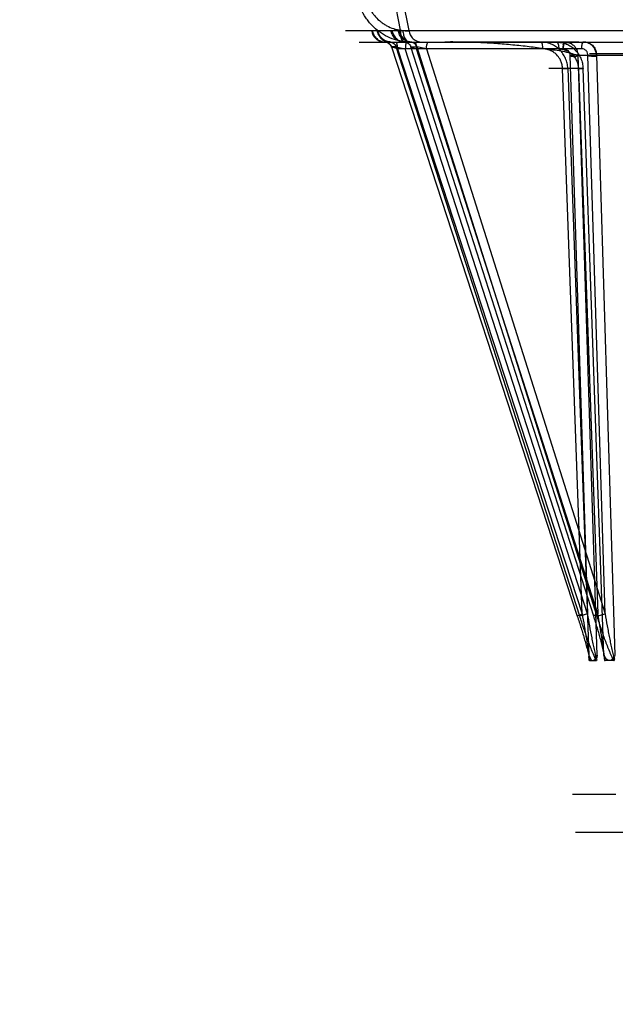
# Model space of a CAD drawing. Header units: millimetres. Extents: x 0 to 297, y 0 to 210.
# Tile 368 of 438: x 239.948 to 240.208, y 158.926 to 159.356. Entities that reach past the tile are written whole.
import ezdxf

# ---------------------------------------------------------------- set-up
doc = ezdxf.new("R2010")
doc.units = ezdxf.units.MM
doc.header["$LTSCALE"] = 16.335
doc.layers.get('0').update_dxf_attribs({"linetype": 'CONTINUOUS'})
doc.layers.add('AXES_REF', color=7, linetype='CONTINUOUS')
doc.layers.add('INTFCLR_144815', color=7, linetype='CONTINUOUS')

msp = doc.modelspace()

# ---------------------------------------------------------------- linework, layer by layer
at = {"color": 7, "linetype": 'Continuous'}
for radius in [5.8175, 5.817, 5.77975]:
    msp.add_circle((241.49791, 154.83398), radius, dxfattribs=at)
msp.add_arc((241.49791, 154.83398), 5.76, 278.277129, 261.722871, dxfattribs=at)
at = {"layer": 'AXES_REF', "color": 7, "linetype": 'Continuous'}
msp.add_arc((241.49791, 154.83398), 5.892, 113.082666, 66.917334, dxfattribs=at)
at = {"layer": 'AXES_REF', "color": 9, "linetype": 'Continuous'}
msp.add_arc((241.49791, 154.83398), 5.30671, 94.41181, 85.58819, dxfattribs=at)
at = {"layer": 'INTFCLR_144815', "color": 9, "linetype": 'Continuous'}
for p, q in [((240.11396, 159.35116), (240.11102, 159.36582)), ((240.11496, 159.36398), (240.11755, 159.35104)), ((240.08988, 159.35104), (240.24426, 159.35104)), ((240.10159, 159.35104), (240.10293, 159.35104)), ((240.1129, 159.35104), (240.11111, 159.35104)), ((240.11494, 159.3509), (240.11396, 159.35116)), ((240.09581, 159.34598), (241.08547, 159.34598)), ((240.10721, 159.34598), (240.10704, 159.34598)), ((240.10926, 159.34598), (240.10791, 159.34598)), ((240.1093, 159.34598), (240.10926, 159.34598)), ((240.10976, 159.34598), (240.1093, 159.34598)), ((240.11265, 159.343), (240.10988, 159.34384)), ((240.10995, 159.34393), (240.19116, 159.09539)), ((240.11197, 159.34393), (240.10995, 159.34393)), ((240.19221, 159.09539), (240.11197, 159.34393)), ((240.11199, 159.34393), (240.11602, 159.343)), ((240.11787, 159.34598), (240.11535, 159.34614)), ((240.11548, 159.34598), (240.11575, 159.34598)), ((240.11575, 159.34598), (240.11579, 159.34598)), ((240.11579, 159.34598), (240.11754, 159.34598)), ((240.11842, 159.34598), (240.11846, 159.34598)), ((240.19831, 159.09539), (240.11845, 159.34393)), ((240.11845, 159.34393), (240.12108, 159.34393)), ((240.12108, 159.34393), (240.19967, 159.09539)), ((240.12526, 159.343), (240.1211, 159.34393)), ((240.11265, 159.343), (240.19326, 159.09631)), ((240.19293, 159.343), (240.11265, 159.343)), ((240.19565, 159.09631), (240.11602, 159.343)), ((240.20016, 159.09631), (240.12089, 159.343)), ((240.12526, 159.343), (240.20327, 159.09631)), ((240.18788, 159.34011), (240.19565, 159.09631)), ((240.19981, 159.07834), (240.19146, 159.34019)), ((240.19146, 159.34019), (240.30055, 159.34019)), ((240.20327, 159.09631), (240.19579, 159.34011)), ((240.97493, 159.34082), (240.19655, 159.34082)), ((240.19951, 159.34019), (240.20755, 159.07834)), ((240.19366, 159.3344), (240.17877, 159.3344)), ((240.18474, 159.33432), (240.18706, 159.3344)), ((240.19326, 159.09631), (240.18474, 159.33432)), ((240.187, 159.3344), (240.19617, 159.07834)), ((240.19164, 159.33432), (240.19366, 159.3344)), ((240.19164, 159.33432), (240.20016, 159.09631)), ((240.20281, 159.07834), (240.19366, 159.3344)), ((240.19565, 159.09631), (240.19221, 159.09539)), ((240.19967, 159.09539), (240.20327, 159.09631))]:
    msp.add_line(p, q, dxfattribs=at)
at = {"layer": 'INTFCLR_144815', "color": 7, "linetype": 'Continuous'}
for p, q in [((240.19146, 159.34019), (240.18788, 159.34011)), ((240.19579, 159.34011), (240.19951, 159.34019))]:
    msp.add_line(p, q, dxfattribs=at)
at = {"layer": 'INTFCLR_144815', "color": 6, "linetype": 'Continuous'}
for p, q in [((240.19629, 159.07655), (240.19623, 159.07775)), ((240.19981, 159.07834), (240.19971, 159.07714)), ((240.20281, 159.07834), (240.20294, 159.07714)), ((240.20738, 159.07655), (240.20746, 159.07775)), ((240.19629, 159.07654), (240.19629, 159.07655)), ((240.19629, 159.07652), (240.19629, 159.07653)), ((240.1963, 159.0765), (240.1963, 159.07651)), ((240.19651, 159.07598), (240.19947, 159.07598)), ((240.19968, 159.07652), (240.19968, 159.07652)), ((240.19968, 159.07649), (240.19968, 159.07649)), ((240.19968, 159.07647), (240.19968, 159.07647)), ((240.19968, 159.07646), (240.19968, 159.07645)), ((240.19968, 159.07645), (240.19968, 159.07644)), ((240.19968, 159.07643), (240.19968, 159.07642)), ((240.20297, 159.07655), (240.20297, 159.07655)), ((240.20297, 159.07654), (240.20298, 159.07654)), ((240.20298, 159.07653), (240.20298, 159.07653)), ((240.20298, 159.07652), (240.20298, 159.07651)), ((240.20298, 159.07651), (240.20298, 159.0765)), ((240.20298, 159.07649), (240.20298, 159.07649)), ((240.20298, 159.07648), (240.20298, 159.07647)), ((240.20298, 159.07647), (240.20298, 159.07646)), ((240.20298, 159.07645), (240.20298, 159.07645)), ((240.20711, 159.07598), (240.20325, 159.07598)), ((240.20797, 159.01754), (240.18912, 159.01754)), ((240.1904, 159.00111), (240.98108, 159.00111))]:
    msp.add_line(p, q, dxfattribs=at)
for points in [[(240.19651, 159.07598), (240.19649, 159.07598), (240.19648, 159.07598), (240.19647, 159.07598), (240.19646, 159.07599), (240.19645, 159.07599), (240.19644, 159.076), (240.19643, 159.07601), (240.19643, 159.07601), (240.19642, 159.07602), (240.19641, 159.07603), (240.1964, 159.07604), (240.19639, 159.07605), (240.19639, 159.07607), (240.19638, 159.07608), (240.19637, 159.07609), (240.19637, 159.07611), (240.19636, 159.07612), (240.19636, 159.07613), (240.19635, 159.07615), (240.19635, 159.07616), (240.19634, 159.07618), (240.19634, 159.07619), (240.19633, 159.07621), (240.19633, 159.07623), (240.19633, 159.07624), (240.19632, 159.07626), (240.19632, 159.07627), (240.19632, 159.07629), (240.19632, 159.0763), (240.19631, 159.07632), (240.19631, 159.07634), (240.19631, 159.07635), (240.19631, 159.07637), (240.19631, 159.07638), (240.1963, 159.07639), (240.1963, 159.07641), (240.1963, 159.07642), (240.1963, 159.07644), (240.1963, 159.07645), (240.1963, 159.07646), (240.1963, 159.07647), (240.1963, 159.07649)], [(240.19967, 159.07639), (240.19967, 159.07638), (240.19967, 159.07637), (240.19967, 159.07636), (240.19967, 159.07635), (240.19967, 159.07634), (240.19967, 159.07634), (240.19967, 159.07633), (240.19966, 159.07632), (240.19966, 159.0763), (240.19966, 159.07629), (240.19966, 159.07628), (240.19966, 159.07627), (240.19966, 159.07626), (240.19965, 159.07625), (240.19965, 159.07624), (240.19965, 159.07623), (240.19965, 159.07622), (240.19964, 159.07621), (240.19964, 159.0762), (240.19964, 159.07619), (240.19963, 159.07617), (240.19963, 159.07616), (240.19963, 159.07615), (240.19962, 159.07614), (240.19962, 159.07613), (240.19962, 159.07612), (240.19961, 159.07611), (240.19961, 159.0761), (240.1996, 159.07609), (240.1996, 159.07608), (240.19959, 159.07607), (240.19959, 159.07606), (240.19958, 159.07605), (240.19957, 159.07604), (240.19957, 159.07603), (240.19956, 159.07602), (240.19956, 159.07602), (240.19955, 159.07601), (240.19954, 159.076), (240.19953, 159.076), (240.19953, 159.07599), (240.19952, 159.07599), (240.19951, 159.07599), (240.1995, 159.07598), (240.19949, 159.07598), (240.19948, 159.07598), (240.19947, 159.07598)], [(240.19968, 159.07642), (240.19968, 159.07641), (240.19967, 159.0764)], [(240.19968, 159.07655), (240.19968, 159.07655), (240.19968, 159.07654), (240.19968, 159.07654), (240.19968, 159.07653)], [(240.20298, 159.07644), (240.20298, 159.07643), (240.20298, 159.07642), (240.20299, 159.07642), (240.20299, 159.07641), (240.20299, 159.0764), (240.20299, 159.07639), (240.20299, 159.07638), (240.20299, 159.07637), (240.20299, 159.07636), (240.20299, 159.07635), (240.203, 159.07634), (240.203, 159.07634), (240.203, 159.07633), (240.203, 159.07632), (240.203, 159.0763), (240.203, 159.07629), (240.20301, 159.07628), (240.20301, 159.07627), (240.20301, 159.07626), (240.20301, 159.07625), (240.20302, 159.07624), (240.20302, 159.07623), (240.20302, 159.07622), (240.20303, 159.07621), (240.20303, 159.0762), (240.20304, 159.07619), (240.20304, 159.07617), (240.20304, 159.07616), (240.20305, 159.07615), (240.20305, 159.07614), (240.20306, 159.07613), (240.20306, 159.07612), (240.20307, 159.07611), (240.20308, 159.0761), (240.20308, 159.07609), (240.20309, 159.07608), (240.2031, 159.07607), (240.2031, 159.07606), (240.20311, 159.07605), (240.20312, 159.07604), (240.20313, 159.07603), (240.20313, 159.07602), (240.20314, 159.07602), (240.20315, 159.07601), (240.20316, 159.076), (240.20317, 159.076), (240.20318, 159.07599), (240.20319, 159.07599), (240.2032, 159.07599), (240.20321, 159.07598), (240.20323, 159.07598), (240.20324, 159.07598), (240.20325, 159.07598)], [(240.20711, 159.07598), (240.20712, 159.07598), (240.20713, 159.07598), (240.20715, 159.07598), (240.20716, 159.07599), (240.20717, 159.07599), (240.20719, 159.076), (240.2072, 159.07601), (240.20721, 159.07601), (240.20722, 159.07602), (240.20723, 159.07603), (240.20724, 159.07604), (240.20725, 159.07605), (240.20726, 159.07607), (240.20727, 159.07608), (240.20728, 159.07609), (240.20729, 159.07611), (240.20729, 159.07612), (240.2073, 159.07613), (240.20731, 159.07615), (240.20731, 159.07616), (240.20732, 159.07618), (240.20732, 159.07619), (240.20733, 159.07621), (240.20733, 159.07623), (240.20734, 159.07624), (240.20734, 159.07626), (240.20735, 159.07627), (240.20735, 159.07629), (240.20735, 159.0763), (240.20736, 159.07632), (240.20736, 159.07634), (240.20736, 159.07635), (240.20736, 159.07637), (240.20737, 159.07638), (240.20737, 159.07639), (240.20737, 159.07641), (240.20737, 159.07642), (240.20737, 159.07644), (240.20737, 159.07645), (240.20738, 159.07646), (240.20738, 159.07647)], [(240.20738, 159.07649), (240.20738, 159.0765), (240.20738, 159.07651), (240.20738, 159.07652), (240.20738, 159.07653), (240.20738, 159.07654), (240.20738, 159.07655)]]:
    msp.add_lwpolyline(points, dxfattribs=at)
at = {"layer": 'INTFCLR_144815', "color": 9, "linetype": 'Continuous'}
for points, knots in [([(240.11535, 159.34614), (240.11466, 159.34622), (240.11328, 159.34646), (240.11059, 159.34718), (240.10833, 159.34815), (240.10651, 159.3492), (240.10531, 159.34995), (240.10329, 159.35142), (240.10121, 159.35341), (240.09941, 159.35565), (240.09779, 159.35804), (240.09664, 159.36031), (240.09587, 159.36235), (240.09541, 159.36372), (240.09476, 159.36617), (240.09447, 159.36833), (240.0944, 159.36977)], [0, 0, 0, 0, 0.060969, 0.121873, 0.243913, 0.274919, 0.306131, 0.368317, 0.493199, 0.556651, 0.619807, 0.746395, 0.778408, 0.810257, 0.873549, 1, 1, 1, 1]), ([(240.098, 159.36888), (240.09807, 159.3678), (240.09831, 159.36618), (240.09889, 159.36408), (240.09965, 159.36203), (240.10066, 159.36009), (240.1019, 159.35829), (240.10328, 159.35661), (240.10486, 159.35512), (240.1066, 159.35387), (240.10843, 159.35278), (240.11038, 159.35195), (240.11241, 159.3514), (240.11344, 159.35122), (240.11396, 159.35116)], [0, 0, 0, 0, 0.126036, 0.189218, 0.253015, 0.379655, 0.442894, 0.506456, 0.63159, 0.693892, 0.756186, 0.878295, 0.939149, 1, 1, 1, 1]), ([(240.10125, 159.35104), (240.10135, 159.35037), (240.1018, 159.34901), (240.10314, 159.34732), (240.10498, 159.34622), (240.10637, 159.34598), (240.10704, 159.34598)], [0, 0, 0, 0, 0.244565, 0.503496, 0.760313, 1, 1, 1, 1]), ([(240.10159, 159.35104), (240.10169, 159.35038), (240.10213, 159.34904), (240.10343, 159.34737), (240.10523, 159.34626), (240.10659, 159.34599), (240.10724, 159.34598)], [0, 0, 0, 0, 0.244864, 0.503572, 0.760133, 1, 1, 1, 1]), ([(240.10363, 159.35104), (240.10374, 159.35038), (240.10417, 159.34904), (240.10547, 159.34737), (240.10725, 159.34626), (240.10861, 159.34599), (240.10926, 159.34598)], [0, 0, 0, 0, 0.245324, 0.504207, 0.760561, 1, 1, 1, 1]), ([(240.10976, 159.34598), (240.1091, 159.34598), (240.10772, 159.34622), (240.10588, 159.34732), (240.10455, 159.34901), (240.10411, 159.35037), (240.104, 159.35104)], [0, 0, 0, 0, 0.239108, 0.495642, 0.754812, 1, 1, 1, 1]), ([(240.11548, 159.34598), (240.11483, 159.34598), (240.11346, 159.34622), (240.11165, 159.34732), (240.11033, 159.34902), (240.1099, 159.35037), (240.10979, 159.35104)], [0, 0, 0, 0, 0.237878, 0.493812, 0.75349, 1, 1, 1, 1]), ([(240.11024, 159.35104), (240.11034, 159.35038), (240.11077, 159.34905), (240.11204, 159.34737), (240.11381, 159.34626), (240.11515, 159.34599), (240.11579, 159.34598)], [0, 0, 0, 0, 0.24681, 0.506276, 0.761969, 1, 1, 1, 1]), ([(240.11842, 159.34598), (240.11778, 159.34599), (240.11644, 159.34626), (240.11469, 159.34737), (240.11342, 159.34905), (240.113, 159.35038), (240.1129, 159.35104)], [0, 0, 0, 0, 0.237461, 0.492881, 0.752581, 1, 1, 1, 1]), ([(240.11338, 159.35104), (240.11348, 159.35037), (240.11391, 159.34902), (240.11521, 159.34733), (240.11701, 159.34623), (240.11837, 159.34598), (240.11902, 159.34598)], [0, 0, 0, 0, 0.247336, 0.507333, 0.762893, 1, 1, 1, 1]), ([(240.11396, 159.35116), (240.11393, 159.35052), (240.11394, 159.34927), (240.11411, 159.34763), (240.11474, 159.34613), (240.11535, 159.34614)], [0, 0, 0, 0, 0.354192, 0.667454, 1, 1, 1, 1]), ([(240.11755, 159.35104), (240.11769, 159.35098), (240.11815, 159.35078), (240.11724, 159.3506), (240.11644, 159.35076), (240.11548, 159.35083), (240.11494, 159.3509)], [0, 0, 0, 0, 0.131462, 0.235647, 0.534813, 1, 1, 1, 1]), ([(240.11494, 159.3509), (240.115, 159.35026), (240.11522, 159.34903), (240.11589, 159.34718), (240.11708, 159.34598), (240.11787, 159.34598)], [0, 0, 0, 0, 0.317077, 0.61036, 1, 1, 1, 1]), ([(240.11755, 159.35104), (240.11765, 159.35037), (240.11797, 159.34936), (240.11872, 159.34818), (240.12009, 159.34668), (240.12183, 159.34598), (240.12315, 159.34598)], [0, 0, 0, 0, 0.250121, 0.381355, 0.513466, 1, 1, 1, 1]), ([(240.10721, 159.34598), (240.10749, 159.34597), (240.10866, 159.34579), (240.10966, 159.34478), (240.10994, 159.34393)], [0, 0, 0, 0, 0.234376, 1, 1, 1, 1]), ([(240.10995, 159.34393), (240.10977, 159.3445), (240.10904, 159.34554), (240.10783, 159.34596), (240.10724, 159.34598)], [0, 0, 0, 0, 0.502707, 1, 1, 1, 1]), ([(240.10926, 159.34598), (240.10986, 159.34596), (240.11106, 159.34554), (240.11179, 159.3445), (240.11197, 159.34393)], [0, 0, 0, 0, 0.497293, 1, 1, 1, 1]), ([(240.1093, 159.34598), (240.10989, 159.34596), (240.11109, 159.34554), (240.11181, 159.34449), (240.11199, 159.34393)], [0, 0, 0, 0, 0.496398, 1, 1, 1, 1]), ([(240.11265, 159.343), (240.11265, 159.34337), (240.11261, 159.34424), (240.11249, 159.34513), (240.11218, 159.34598), (240.11198, 159.34598)], [0, 0, 0, 0, 0.35171, 0.80538, 1, 1, 1, 1]), ([(240.11575, 159.34598), (240.11634, 159.34596), (240.11754, 159.34554), (240.11825, 159.34449), (240.11843, 159.34393)], [0, 0, 0, 0, 0.495744, 1, 1, 1, 1]), ([(240.11669, 159.34598), (240.11658, 159.34598), (240.11633, 159.34565), (240.1161, 159.34468), (240.11602, 159.34371), (240.11602, 159.343)], [0, 0, 0, 0, 0.103117, 0.326022, 1, 1, 1, 1]), ([(240.11843, 159.34393), (240.1184, 159.34393), (240.11831, 159.34393), (240.11841, 159.34381), (240.11857, 159.34377), (240.11886, 159.34364), (240.11924, 159.34351), (240.11993, 159.34328), (240.12049, 159.34312), (240.12089, 159.343)], [0, 0, 0, 0, 0.033052, 0.055554, 0.120786, 0.229163, 0.377368, 0.559793, 1, 1, 1, 1]), ([(240.12108, 159.34393), (240.1209, 159.34449), (240.12019, 159.34554), (240.119, 159.34596), (240.11842, 159.34598)], [0, 0, 0, 0, 0.505323, 1, 1, 1, 1]), ([(240.11846, 159.34598), (240.11873, 159.34597), (240.11988, 159.34578), (240.12083, 159.34477), (240.1211, 159.34393)], [0, 0, 0, 0, 0.231557, 1, 1, 1, 1]), ([(240.12001, 159.34598), (240.12037, 159.34598), (240.12083, 159.3446), (240.12089, 159.34371), (240.12089, 159.343)], [0, 0, 0, 0, 0.334641, 1, 1, 1, 1]), ([(240.12526, 159.343), (240.12526, 159.34337), (240.12532, 159.34423), (240.12546, 159.3452), (240.12591, 159.34598), (240.12614, 159.34598)], [0, 0, 0, 0, 0.342177, 0.788271, 1, 1, 1, 1]), ([(240.187, 159.3344), (240.18699, 159.33478), (240.18692, 159.33555), (240.18672, 159.33669), (240.18641, 159.3378), (240.186, 159.33888), (240.18549, 159.3399), (240.18469, 159.3412), (240.18371, 159.34238), (240.18258, 159.34339), (240.18137, 159.34428), (240.18003, 159.345), (240.17861, 159.3455), (240.17716, 159.34587), (240.17603, 159.34598), (240.17528, 159.34598)], [0, 0, 0, 0, 0.063652, 0.127279, 0.190555, 0.253351, 0.316226, 0.37943, 0.504173, 0.566794, 0.629215, 0.752842, 0.815093, 0.87678, 1, 1, 1, 1]), ([(240.17528, 159.34598), (240.17539, 159.34598), (240.17564, 159.34565), (240.17587, 159.34468), (240.17596, 159.34371), (240.17596, 159.343)], [0, 0, 0, 0, 0.103117, 0.326022, 1, 1, 1, 1]), ([(240.18214, 159.34598), (240.1825, 159.34598), (240.18296, 159.3446), (240.18302, 159.34371), (240.18302, 159.343)], [0, 0, 0, 0, 0.334641, 1, 1, 1, 1]), ([(240.18214, 159.34598), (240.18288, 159.34598), (240.18398, 159.34587), (240.18541, 159.3455), (240.1868, 159.345), (240.18812, 159.34428), (240.18931, 159.34339), (240.19042, 159.34237), (240.19139, 159.3412), (240.19217, 159.3399), (240.19267, 159.33888), (240.19308, 159.3378), (240.19348, 159.33632), (240.19363, 159.33517), (240.19366, 159.3344)], [0, 0, 0, 0, 0.122124, 0.183323, 0.245147, 0.368174, 0.430444, 0.493021, 0.618001, 0.681478, 0.744715, 0.807951, 0.871732, 1, 1, 1, 1]), ([(240.19381, 159.34598), (240.19364, 159.34598), (240.19324, 159.34547), (240.19303, 159.34447), (240.19293, 159.34355), (240.19293, 159.343)], [0, 0, 0, 0, 0.161533, 0.492149, 1, 1, 1, 1]), ([(240.18474, 159.33432), (240.18473, 159.33461), (240.18466, 159.33547), (240.18434, 159.33688), (240.18353, 159.33873), (240.18231, 159.34034), (240.18077, 159.3416), (240.17926, 159.3424), (240.17764, 159.34289), (240.17652, 159.343), (240.17596, 159.343)], [0, 0, 0, 0, 0.063751, 0.19071, 0.316426, 0.504178, 0.629192, 0.752902, 0.876747, 1, 1, 1, 1]), ([(240.18302, 159.343), (240.18357, 159.343), (240.18468, 159.34289), (240.18627, 159.3424), (240.18774, 159.3416), (240.18904, 159.34052), (240.19012, 159.3392), (240.19094, 159.33769), (240.19148, 159.33605), (240.19162, 159.3349), (240.19164, 159.33432)], [0, 0, 0, 0, 0.122073, 0.244921, 0.367964, 0.492726, 0.617809, 0.744523, 0.871564, 1, 1, 1, 1]), ([(240.18497, 159.343), (240.18515, 159.34302), (240.1857, 159.343), (240.18659, 159.34269), (240.18761, 159.34178), (240.18792, 159.34073), (240.18788, 159.34011)], [0, 0, 0, 0, 0.120951, 0.357986, 0.592109, 1, 1, 1, 1]), ([(240.19579, 159.34011), (240.1958, 159.34025), (240.19578, 159.34079), (240.19549, 159.34177), (240.19449, 159.3428), (240.19347, 159.34304), (240.19293, 159.343)], [0, 0, 0, 0, 0.090346, 0.357132, 0.64867, 1, 1, 1, 1]), ([(240.19116, 159.09539), (240.19102, 159.09539), (240.19184, 159.09585), (240.19225, 159.09593), (240.19293, 159.0962), (240.19326, 159.09631)], [0, 0, 0, 0, 0.185013, 0.553062, 1, 1, 1, 1]), ([(240.19116, 159.09539), (240.19173, 159.09366), (240.19255, 159.09107), (240.1936, 159.08762), (240.19435, 159.08506), (240.19506, 159.08252), (240.19561, 159.08044), (240.196, 159.0788), (240.19629, 159.07746), (240.19646, 159.07652), (240.19651, 159.07598)], [0, 0, 0, 0, 0.270374, 0.4046, 0.537306, 0.668034, 0.79611, 0.858695, 0.918736, 1, 1, 1, 1]), ([(240.19947, 159.07598), (240.19896, 159.07687), (240.19838, 159.07823), (240.19748, 159.08041), (240.19667, 159.0825), (240.19542, 159.0859), (240.19391, 159.0902), (240.19277, 159.09366), (240.19221, 159.09539)], [0, 0, 0, 0, 0.148676, 0.212372, 0.341856, 0.473191, 0.736522, 1, 1, 1, 1]), ([(240.19326, 159.09631), (240.19357, 159.09458), (240.19403, 159.09197), (240.19462, 159.0885), (240.19504, 159.08593), (240.19544, 159.08338), (240.19575, 159.08129), (240.19598, 159.07964), (240.19616, 159.07821), (240.19628, 159.07718), (240.19629, 159.07655)], [0, 0, 0, 0, 0.264974, 0.396856, 0.527497, 0.656487, 0.783244, 0.84538, 0.905174, 1, 1, 1, 1]), ([(240.19968, 159.07655), (240.19935, 159.07755), (240.19904, 159.079), (240.19853, 159.08127), (240.19809, 159.08337), (240.19741, 159.08679), (240.19659, 159.09111), (240.19596, 159.09457), (240.19565, 159.09631)], [0, 0, 0, 0, 0.156893, 0.219136, 0.346386, 0.476085, 0.737365, 1, 1, 1, 1]), ([(240.20016, 159.09631), (240.19984, 159.0962), (240.19934, 159.09603), (240.19868, 159.09574), (240.19839, 159.09562), (240.19811, 159.0954), (240.19827, 159.09539), (240.19831, 159.09539)], [0, 0, 0, 0, 0.430359, 0.70031, 0.875744, 0.94082, 1, 1, 1, 1]), ([(240.20325, 159.07598), (240.20325, 159.07692), (240.20299, 159.07826), (240.20255, 159.08042), (240.20205, 159.08252), (240.20116, 159.08593), (240.19993, 159.09023), (240.19887, 159.09367), (240.19831, 159.09539)], [0, 0, 0, 0, 0.140359, 0.202543, 0.33066, 0.462205, 0.729285, 1, 1, 1, 1]), ([(240.19967, 159.09539), (240.20022, 159.09365), (240.20107, 159.09106), (240.20226, 159.08761), (240.20318, 159.08505), (240.20414, 159.08251), (240.20498, 159.08042), (240.20568, 159.07879), (240.2063, 159.07743), (240.20678, 159.07649), (240.20711, 159.07598)], [0, 0, 0, 0, 0.262511, 0.394086, 0.525157, 0.655496, 0.784895, 0.849087, 0.911676, 1, 1, 1, 1]), ([(240.20297, 159.07655), (240.20301, 159.07758), (240.20281, 159.07901), (240.20255, 159.08127), (240.20226, 159.08338), (240.20175, 159.0868), (240.20106, 159.09112), (240.20046, 159.09458), (240.20016, 159.09631)], [0, 0, 0, 0, 0.153971, 0.215808, 0.342736, 0.472574, 0.735103, 1, 1, 1, 1]), ([(240.20327, 159.09631), (240.20357, 159.09457), (240.20403, 159.09196), (240.20468, 159.0885), (240.20518, 159.08592), (240.2057, 159.08338), (240.20615, 159.08128), (240.20653, 159.07964), (240.20688, 159.0782), (240.20715, 159.07716), (240.20738, 159.07655)], [0, 0, 0, 0, 0.262498, 0.393514, 0.523585, 0.652368, 0.779419, 0.841981, 0.902478, 1, 1, 1, 1])]:
    msp.add_open_spline(points, degree=3, knots=knots, dxfattribs=at)
at = {"layer": 'INTFCLR_144815', "color": 7, "linetype": 'Continuous'}
for points, knots in [([(240.18497, 159.343), (240.18497, 159.34319), (240.18498, 159.34355), (240.18498, 159.34401), (240.18509, 159.34437), (240.18511, 159.34465), (240.18488, 159.34504), (240.18532, 159.34519), (240.18584, 159.3453), (240.18548, 159.34551), (240.18512, 159.34549), (240.18448, 159.34558), (240.18223, 159.34572), (240.18827, 159.34581), (240.1952, 159.34595), (240.1758, 159.34592), (240.16207, 159.34597), (240.15294, 159.34597), (240.13087, 159.34598), (240.13393, 159.34598)], [0, 0, 0, 0, 0.007626, 0.015425, 0.019333, 0.023002, 0.027453, 0.034848, 0.039148, 0.041994, 0.047336, 0.05539, 0.070059, 0.118925, 0.186513, 0.315613, 0.590139, 0.871286, 1, 1, 1, 1]), ([(240.19146, 159.34019), (240.19036, 159.34038), (240.18819, 159.34104), (240.18488, 159.34191), (240.18145, 159.34234), (240.17802, 159.34287), (240.17454, 159.34334), (240.16981, 159.34395), (240.16379, 159.34461), (240.15646, 159.34526), (240.15027, 159.34564), (240.14528, 159.34585), (240.14024, 159.34598), (240.13645, 159.346), (240.13393, 159.34598)], [0, 0, 0, 0, 0.057671, 0.117422, 0.1765, 0.236369, 0.29703, 0.358472, 0.483241, 0.61038, 0.73919, 0.804166, 0.869303, 1, 1, 1, 1]), ([(240.18564, 159.34598), (240.1852, 159.34598), (240.18508, 159.3444), (240.18497, 159.34359), (240.18497, 159.343)], [0, 0, 0, 0, 0.432874, 1, 1, 1, 1]), ([(240.18564, 159.34598), (240.18618, 159.34598), (240.18729, 159.34582), (240.1888, 159.34512), (240.19006, 159.34401), (240.19111, 159.34238), (240.19143, 159.34101), (240.19146, 159.34019)], [0, 0, 0, 0, 0.179584, 0.364082, 0.54709, 0.727009, 1, 1, 1, 1]), ([(240.19381, 159.34598), (240.19417, 159.346), (240.1949, 159.34598), (240.19595, 159.34572), (240.19693, 159.34526), (240.19779, 159.34461), (240.1985, 159.3438), (240.19931, 159.3424), (240.19957, 159.34109), (240.19951, 159.34019)], [0, 0, 0, 0, 0.11866, 0.236482, 0.353059, 0.470089, 0.586454, 0.703715, 1, 1, 1, 1]), ([(240.19951, 159.34019), (240.1995, 159.3407), (240.19934, 159.34173), (240.19873, 159.34316), (240.19779, 159.34437), (240.19661, 159.34528), (240.19526, 159.34585), (240.19429, 159.34598), (240.19381, 159.34598)], [0, 0, 0, 0, 0.172436, 0.344311, 0.514991, 0.677619, 0.837959, 1, 1, 1, 1]), ([(240.18788, 159.34011), (240.1881, 159.3401), (240.18839, 159.33967), (240.18903, 159.33978), (240.18981, 159.33965), (240.19063, 159.33969), (240.19117, 159.34003), (240.19138, 159.34019), (240.19146, 159.34019)], [0, 0, 0, 0, 0.17222, 0.325541, 0.480663, 0.810181, 0.931492, 1, 1, 1, 1]), ([(240.19951, 159.34019), (240.19943, 159.34019), (240.19945, 159.33989), (240.19939, 159.33948), (240.19886, 159.33971), (240.19846, 159.33964), (240.19802, 159.3397), (240.1975, 159.33971), (240.19694, 159.33978), (240.19629, 159.33967), (240.19601, 159.3401), (240.19579, 159.34011)], [0, 0, 0, 0, 0.056655, 0.1403, 0.264797, 0.345967, 0.438479, 0.572866, 0.712315, 0.848478, 1, 1, 1, 1]), ([(240.19617, 159.07834), (240.19638, 159.07779), (240.19674, 159.07691), (240.19755, 159.07597), (240.19799, 159.07598)], [0, 0, 0, 0, 0.572819, 1, 1, 1, 1]), ([(240.19617, 159.07834), (240.19638, 159.07779), (240.19674, 159.07691), (240.19755, 159.07597), (240.19799, 159.07598)], [0, 0, 0, 0, 0.572856, 1, 1, 1, 1]), ([(240.19799, 159.07598), (240.19843, 159.07598), (240.19924, 159.07691), (240.1996, 159.0778), (240.19981, 159.07834)], [0, 0, 0, 0, 0.430751, 1, 1, 1, 1]), ([(240.20518, 159.07598), (240.20465, 159.07598), (240.20362, 159.0768), (240.20309, 159.07779), (240.20281, 159.07834)], [0, 0, 0, 0, 0.460387, 1, 1, 1, 1]), ([(240.20755, 159.07834), (240.20727, 159.07778), (240.20674, 159.0768), (240.2057, 159.07597), (240.20518, 159.07598)], [0, 0, 0, 0, 0.543068, 1, 1, 1, 1]), ([(240.20755, 159.07834), (240.20727, 159.07778), (240.20674, 159.0768), (240.2057, 159.07597), (240.20518, 159.07598)], [0, 0, 0, 0, 0.543107, 1, 1, 1, 1])]:
    msp.add_open_spline(points, degree=3, knots=knots, dxfattribs=at)

doc.saveas('drawing.dxf')
